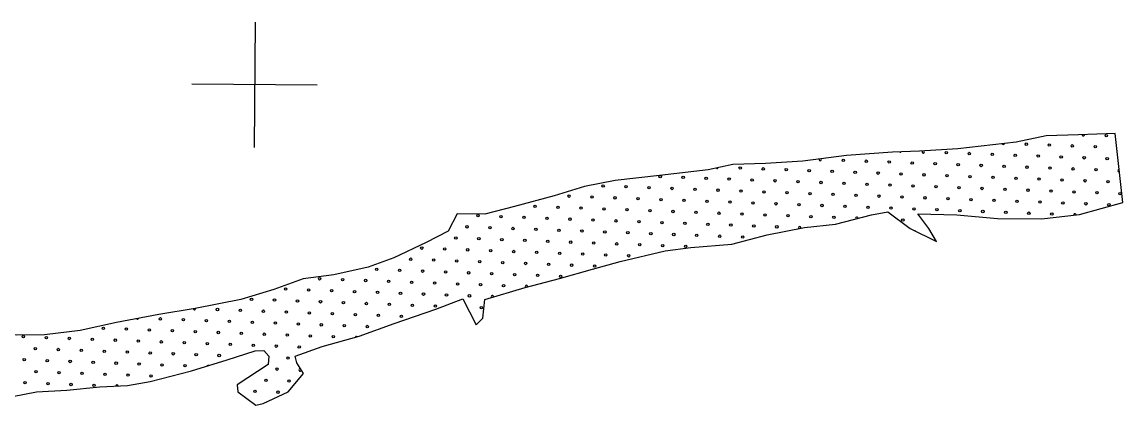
# Model space of a CAD drawing. Extents: x 1612280 to 1883141, y 560852 to 780851.
# Drawn here: x 1745083 to 1754739, y 665305 to 668748 of the extents above; entities that cross this region are included whole.
import ezdxf

# ---------------------------------------------------------------- set-up
doc = ezdxf.new("R2010")
doc.units = 0
for name, color, linetype in [('DESIGN - SCRATCH - User 1', 7, 'Continuous'), ('DESIGN - TRAFFIC CONTROL PERMANENT - Pavement Marking Text', 7, 'Continuous'), ('SURVEY - DRAINAGE - Bridge Hydraulic Data - Points - Locators', 7, 'Continuous')]:
    doc.layers.add(name, color=color, linetype=linetype)

msp = doc.modelspace()

# ---------------------------------------------------------------- linework, layer by layer
at = {"layer": 'DESIGN - SCRATCH - User 1'}
for points in [[(1752941.1, 667067.4), (1753280.8, 667058.3), (1753639.8, 667026.8), (1754025.6, 667022.3), (1754357.7, 667062.7), (1754739.1, 667166), (1754671.8, 667772.1), (1754348.7, 667758.7), (1754066, 667749.7), (1753801.3, 667695.8), (1753289.8, 667637.4), (1752954.6, 667615.1)], [(1752941.1, 667067.4), (1753280.8, 667058.3), (1753639.8, 667026.8), (1754025.6, 667022.3), (1754357.7, 667062.7), (1754739.1, 667166), (1754671.8, 667772.1), (1754348.7, 667758.7), (1754066, 667749.7), (1753801.3, 667695.8), (1753289.8, 667637.4), (1752954.6, 667615.1)], [(1752954.6, 667615.1), (1752716.8, 667606.1), (1752312.9, 667579.2), (1751931.6, 667529.8), (1751604, 667507.4), (1751316.8, 667498.4), (1751101.5, 667453.5), (1750675.2, 667404.1), (1750284.9, 667359.2), (1750015.6, 667305.3), (1749750.9, 667224.5), (1749400.9, 667130.2), (1749140.7, 667062.9), (1748900.1, 667067.6)], [(1752954.6, 667615.1), (1752716.8, 667606.1), (1752312.9, 667579.2), (1751931.6, 667529.8), (1751604, 667507.4), (1751316.8, 667498.4), (1751101.5, 667453.5), (1750675.2, 667404.1), (1750284.9, 667359.2), (1750015.6, 667305.3), (1749750.9, 667224.5), (1749400.9, 667130.2), (1749140.7, 667062.9), (1748900.1, 667067.6)], [(1748900.1, 667067.6), (1748819.3, 666915), (1748626.4, 666816.2), (1748343.7, 666681.5), (1748119.4, 666600.7), (1747818.7, 666533.3), (1747548.2, 666496.2)], [(1748900.1, 667067.6), (1748819.3, 666915), (1748626.4, 666816.2), (1748343.7, 666681.5), (1748119.4, 666600.7), (1747818.7, 666533.3), (1747548.2, 666496.2)], [(1749142.4, 666317.8), (1749495.2, 666420.8), (1749795.8, 666501.7), (1750087.4, 666582.5), (1750329.7, 666649.8), (1750724.6, 666744.1), (1750948.9, 666771), (1751307.9, 666802.5), (1751617.5, 666883.3), (1751945, 666946.1), (1752218.7, 666977.6), (1752532.8, 667058.4), (1752676.4, 667085.3), (1752873.8, 666937.2), (1753102.6, 666824.9), (1753035.3, 666937.2), (1752941.1, 667067.4)], [(1749142.4, 666317.8), (1749495.2, 666420.8), (1749795.8, 666501.7), (1750087.4, 666582.5), (1750329.7, 666649.8), (1750724.6, 666744.1), (1750948.9, 666771), (1751307.9, 666802.5), (1751617.5, 666883.3), (1751945, 666946.1), (1752218.7, 666977.6), (1752532.8, 667058.4), (1752676.4, 667085.3), (1752873.8, 666937.2), (1753102.6, 666824.9), (1753035.3, 666937.2), (1752941.1, 667067.4)], [(1747548.2, 666496.2), (1747291, 666404.3), (1747000.7, 666316), (1746600.2, 666238.8), (1746284.2, 666183.7), (1745913, 666113.8), (1745593.4, 666043.9), (1745281, 666007.2), (1745038.5, 666003.5), (1744829.1, 666010.8), (1744586.6, 665996.1), (1744344, 665930)], [(1747548.2, 666496.2), (1747291, 666404.3), (1747000.7, 666316), (1746600.2, 666238.8), (1746284.2, 666183.7), (1745913, 666113.8), (1745593.4, 666043.9), (1745281, 666007.2), (1745038.5, 666003.5), (1744829.1, 666010.8), (1744586.6, 665996.1), (1744344, 665930)], [(1747478.4, 665819.7), (1747715.5, 665904.7), (1748038.6, 665994.5), (1748348.2, 666106.8), (1748711.6, 666232.5), (1748949.4, 666322.3), (1749066.1, 666093.3), (1749124.4, 666151.7), (1749142.4, 666317.8)], [(1747478.4, 665819.7), (1747715.5, 665904.7), (1748038.6, 665994.5), (1748348.2, 666106.8), (1748711.6, 666232.5), (1748949.4, 666322.3), (1749066.1, 666093.3), (1749124.4, 666151.7), (1749142.4, 666317.8)], [(1744344, 665930), (1744421.2, 665304.9), (1744737.2, 665385.8), (1744998.1, 665466.7), (1745211.2, 665507.1), (1745475.8, 665521.8), (1745766.1, 665551.2), (1746008.6, 665562.3), (1746207, 665599), (1746570.8, 665691), (1746883.1, 665786.6), (1747129.3, 665867.5), (1747202.8, 665871.1), (1747246.9, 665819.7), (1747243.2, 665746.1), (1746971.3, 665569.6), (1746975, 665507.1), (1747133, 665389.5), (1747199.1, 665404.2), (1747415.9, 665507.1), (1747551.9, 665668.9), (1747493.1, 665760.8), (1747478.4, 665819.7)], [(1744344, 665930), (1744421.2, 665304.9), (1744737.2, 665385.8), (1744998.1, 665466.7), (1745211.2, 665507.1), (1745475.8, 665521.8), (1745766.1, 665551.2), (1746008.6, 665562.3), (1746207, 665599), (1746570.8, 665691), (1746883.1, 665786.6), (1747129.3, 665867.5), (1747202.8, 665871.1), (1747246.9, 665819.7), (1747243.2, 665746.1), (1746971.3, 665569.6), (1746975, 665507.1), (1747133, 665389.5), (1747199.1, 665404.2), (1747415.9, 665507.1), (1747551.9, 665668.9), (1747493.1, 665760.8), (1747478.4, 665819.7)]]:
    msp.add_lwpolyline(points, dxfattribs=at)
for centre in [(1751986.8, 667446.2), (1751986.8, 667446.2), (1752188.4, 667438.7), (1752188.4, 667438.7), (1752091.3, 667341.6), (1752091.3, 667341.6)]:
    msp.add_circle(centre, 10.6, dxfattribs=at)
msp.add_arc((1752083.8, 667543.2), 10.6, 151.20182, 43.55685, dxfattribs=at)
at = {"layer": 'DESIGN - TRAFFIC CONTROL PERMANENT - Pavement Marking Text'}
for centre in [(1754592.8, 667752.3), (1754592.8, 667752.3), (1753890.9, 667677.7), (1753890.9, 667677.7), (1754092.5, 667670.2), (1754092.5, 667670.2), (1754294.1, 667662.7), (1754294.1, 667662.7), (1754495.7, 667655.3), (1754495.7, 667655.3), (1752285.4, 667535.8), (1752285.4, 667535.8), (1752487.1, 667528.3), (1752487.1, 667528.3), (1752688.7, 667520.8), (1752688.7, 667520.8), (1752890.3, 667513.4), (1752890.3, 667513.4), (1753189, 667603), (1753189, 667603), (1753390.6, 667595.5), (1753390.6, 667595.5), (1753592.2, 667588.1), (1753592.2, 667588.1), (1753793.8, 667580.6), (1753793.8, 667580.6), (1753995.4, 667573.1), (1753995.4, 667573.1), (1754197, 667565.7), (1754197, 667565.7), (1754398.6, 667558.2), (1754398.6, 667558.2), (1754600.2, 667550.7), (1754600.2, 667550.7), (1751381.9, 667468.6), (1751381.9, 667468.6), (1751583.5, 667461.1), (1751583.5, 667461.1), (1751785.2, 667453.6), (1751785.2, 667453.6), (1752390, 667431.2), (1752390, 667431.2), (1752591.6, 667423.8), (1752591.6, 667423.8), (1752793.2, 667416.3), (1752793.2, 667416.3), (1753091.9, 667505.9), (1753091.9, 667505.9), (1753293.5, 667498.4), (1753293.5, 667498.4), (1753495.1, 667491), (1753495.1, 667491), (1753696.7, 667483.5), (1753696.7, 667483.5), (1753898.3, 667476), (1753898.3, 667476), (1754099.9, 667468.6), (1754099.9, 667468.6), (1754301.5, 667461.1), (1754301.5, 667461.1), (1754503.2, 667453.6), (1754503.2, 667453.6), (1750680, 667393.9), (1750680, 667393.9), (1750881.6, 667386.4), (1750881.6, 667386.4), (1751083.3, 667379), (1751083.3, 667379), (1751284.9, 667371.5), (1751284.9, 667371.5), (1751486.5, 667364), (1751486.5, 667364), (1751688.1, 667356.6), (1751688.1, 667356.6), (1751889.7, 667349.1), (1751889.7, 667349.1), (1752292.9, 667334.2), (1752292.9, 667334.2), (1752494.5, 667326.7), (1752494.5, 667326.7), (1752696.1, 667319.2), (1752696.1, 667319.2), (1752994.8, 667408.8), (1752994.8, 667408.8), (1753196.4, 667401.4), (1753196.4, 667401.4), (1753398, 667393.9), (1753398, 667393.9), (1753599.6, 667386.4), (1753599.6, 667386.4), (1753801.3, 667379), (1753801.3, 667379), (1754002.9, 667371.5), (1754002.9, 667371.5), (1754204.5, 667364), (1754204.5, 667364), (1754406.1, 667356.6), (1754406.1, 667356.6), (1754607.7, 667349.1), (1754607.7, 667349.1), (1749881.1, 667222.2), (1749881.1, 667222.2), (1750179.7, 667311.8), (1750179.7, 667311.8), (1750381.3, 667304.3), (1750381.3, 667304.3), (1750583, 667296.8), (1750583, 667296.8), (1750784.6, 667289.4), (1750784.6, 667289.4), (1750986.2, 667281.9), (1750986.2, 667281.9), (1751187.8, 667274.4), (1751187.8, 667274.4), (1751389.4, 667267), (1751389.4, 667267), (1751591, 667259.5), (1751591, 667259.5), (1751792.6, 667252), (1751792.6, 667252), (1751994.2, 667244.6), (1751994.2, 667244.6), (1752195.8, 667237.1), (1752195.8, 667237.1), (1752397.5, 667229.6), (1752397.5, 667229.6), (1752599.1, 667222.2), (1752599.1, 667222.2), (1752897.7, 667311.8), (1752897.7, 667311.8), (1753099.4, 667304.3), (1753099.4, 667304.3), (1753301, 667296.8), (1753301, 667296.8), (1753502.6, 667289.4), (1753502.6, 667289.4), (1753704.2, 667281.9), (1753704.2, 667281.9), (1753905.8, 667274.4), (1753905.8, 667274.4), (1754107.4, 667267), (1754107.4, 667267), (1754309, 667259.5), (1754309, 667259.5), (1754510.6, 667252), (1754510.6, 667252), (1754712.2, 667244.6), (1754712.2, 667244.6), (1749582.4, 667132.6), (1749582.4, 667132.6), (1750082.7, 667214.7), (1750082.7, 667214.7), (1750284.3, 667207.2), (1750284.3, 667207.2), (1750485.9, 667199.8), (1750485.9, 667199.8), (1750687.5, 667192.3), (1750687.5, 667192.3), (1750889.1, 667184.8), (1750889.1, 667184.8), (1751090.7, 667177.4), (1751090.7, 667177.4), (1751292.3, 667169.9), (1751292.3, 667169.9), (1751493.9, 667162.4), (1751493.9, 667162.4), (1751695.5, 667155), (1751695.5, 667155), (1751897.2, 667147.5), (1751897.2, 667147.5), (1752098.8, 667140), (1752098.8, 667140), (1752300.4, 667132.6), (1752300.4, 667132.6), (1752800.7, 667214.7), (1752800.7, 667214.7), (1753002.3, 667207.2), (1753002.3, 667207.2), (1753203.9, 667199.8), (1753203.9, 667199.8), (1753405.5, 667192.3), (1753405.5, 667192.3), (1753607.1, 667184.8), (1753607.1, 667184.8), (1753808.7, 667177.4), (1753808.7, 667177.4), (1754010.3, 667169.9), (1754010.3, 667169.9), (1754211.9, 667162.4), (1754211.9, 667162.4), (1754413.6, 667155), (1754413.6, 667155), (1754615.2, 667147.5), (1754615.2, 667147.5), (1749082.1, 667050.4), (1749082.1, 667050.4), (1749283.7, 667043), (1749283.7, 667043), (1749485.3, 667035.5), (1749485.3, 667035.5), (1749784, 667125.1), (1749784, 667125.1), (1749985.6, 667117.6), (1749985.6, 667117.6), (1750187.2, 667110.2), (1750187.2, 667110.2), (1750388.8, 667102.7), (1750388.8, 667102.7), (1750590.4, 667095.2), (1750590.4, 667095.2), (1750792, 667087.8), (1750792, 667087.8), (1750993.6, 667080.3), (1750993.6, 667080.3), (1751195.3, 667072.8), (1751195.3, 667072.8), (1751396.9, 667065.4), (1751396.9, 667065.4), (1751598.5, 667057.9), (1751598.5, 667057.9), (1751800.1, 667050.4), (1751800.1, 667050.4), (1752001.7, 667043), (1752001.7, 667043), (1752203.3, 667035.5), (1752203.3, 667035.5), (1752502, 667125.1), (1752502, 667125.1), (1752703.6, 667117.6), (1752703.6, 667117.6), (1752905.2, 667110.2), (1752905.2, 667110.2), (1753106.8, 667102.7), (1753106.8, 667102.7), (1753308.4, 667095.2), (1753308.4, 667095.2), (1753510, 667087.8), (1753510, 667087.8), (1753711.7, 667080.3), (1753711.7, 667080.3), (1753913.3, 667072.8), (1753913.3, 667072.8), (1754114.9, 667065.4), (1754114.9, 667065.4), (1748985, 666953.4), (1748985, 666953.4), (1749186.6, 666945.9), (1749186.6, 666945.9), (1749388.2, 666938.4), (1749388.2, 666938.4), (1749686.9, 667028), (1749686.9, 667028), (1749888.5, 667020.6), (1749888.5, 667020.6), (1750090.1, 667013.1), (1750090.1, 667013.1), (1750291.7, 667005.6), (1750291.7, 667005.6), (1750493.4, 666998.2), (1750493.4, 666998.2), (1750695, 666990.7), (1750695, 666990.7), (1750896.6, 666983.2), (1750896.6, 666983.2), (1751098.2, 666975.8), (1751098.2, 666975.8), (1751299.8, 666968.3), (1751299.8, 666968.3), (1751501.4, 666960.8), (1751501.4, 666960.8), (1751703, 666953.4), (1751703, 666953.4), (1752808.1, 667013.1), (1752808.1, 667013.1), (1748887.9, 666856.3), (1748887.9, 666856.3), (1749089.6, 666848.8), (1749089.6, 666848.8), (1749291.2, 666841.3), (1749291.2, 666841.3), (1749589.8, 666931), (1749589.8, 666931), (1749791.5, 666923.5), (1749791.5, 666923.5), (1749993.1, 666916), (1749993.1, 666916), (1750194.7, 666908.5), (1750194.7, 666908.5), (1750396.3, 666901.1), (1750396.3, 666901.1), (1750597.9, 666893.6), (1750597.9, 666893.6), (1750799.5, 666886.1), (1750799.5, 666886.1), (1751001.1, 666878.7), (1751001.1, 666878.7), (1751202.7, 666871.2), (1751202.7, 666871.2), (1751404.3, 666863.7), (1751404.3, 666863.7), (1748589.3, 666766.7), (1748589.3, 666766.7), (1748790.9, 666759.2), (1748790.9, 666759.2), (1748992.5, 666751.7), (1748992.5, 666751.7), (1749194.1, 666744.3), (1749194.1, 666744.3), (1749492.8, 666833.9), (1749492.8, 666833.9), (1749694.4, 666826.4), (1749694.4, 666826.4), (1749896, 666818.9), (1749896, 666818.9), (1750097.6, 666811.5), (1750097.6, 666811.5), (1750299.2, 666804), (1750299.2, 666804), (1750500.8, 666796.5), (1750500.8, 666796.5), (1750702.4, 666789.1), (1750702.4, 666789.1), (1750904, 666781.6), (1750904, 666781.6), (1748492.2, 666669.6), (1748492.2, 666669.6), (1748693.8, 666662.1), (1748693.8, 666662.1), (1748895.4, 666654.7), (1748895.4, 666654.7), (1749097, 666647.2), (1749097, 666647.2), (1749395.7, 666736.8), (1749395.7, 666736.8), (1749597.3, 666729.3), (1749597.3, 666729.3), (1749798.9, 666721.9), (1749798.9, 666721.9), (1750000.5, 666714.4), (1750000.5, 666714.4), (1750202.1, 666706.9), (1750202.1, 666706.9), (1750403.8, 666699.5), (1750403.8, 666699.5), (1748193.5, 666580), (1748193.5, 666580), (1748395.1, 666572.5), (1748395.1, 666572.5), (1748596.7, 666565.1), (1748596.7, 666565.1), (1748798.3, 666557.6), (1748798.3, 666557.6), (1748999.9, 666550.1), (1748999.9, 666550.1), (1749298.6, 666639.7), (1749298.6, 666639.7), (1749500.2, 666632.3), (1749500.2, 666632.3), (1749701.8, 666624.8), (1749701.8, 666624.8), (1749903.5, 666617.3), (1749903.5, 666617.3), (1750105.1, 666609.9), (1750105.1, 666609.9), (1747693.2, 666497.9), (1747693.2, 666497.9), (1747894.8, 666490.4), (1747894.8, 666490.4), (1748096.4, 666482.9), (1748096.4, 666482.9), (1748298, 666475.5), (1748298, 666475.5), (1748499.7, 666468), (1748499.7, 666468), (1748701.3, 666460.5), (1748701.3, 666460.5), (1748902.9, 666453.1), (1748902.9, 666453.1), (1749201.6, 666542.7), (1749201.6, 666542.7), (1749403.2, 666535.2), (1749403.2, 666535.2), (1749604.8, 666527.7), (1749604.8, 666527.7), (1749806.4, 666520.3), (1749806.4, 666520.3), (1747394.5, 666408.3), (1747394.5, 666408.3), (1747596.1, 666400.8), (1747596.1, 666400.8), (1747797.8, 666393.3), (1747797.8, 666393.3), (1747999.4, 666385.9), (1747999.4, 666385.9), (1748201, 666378.4), (1748201, 666378.4), (1748402.6, 666370.9), (1748402.6, 666370.9), (1748604.2, 666363.5), (1748604.2, 666363.5), (1748805.8, 666356), (1748805.8, 666356), (1749104.5, 666445.6), (1749104.5, 666445.6), (1749306.1, 666438.1), (1749306.1, 666438.1), (1747095.8, 666318.7), (1747095.8, 666318.7), (1747297.5, 666311.2), (1747297.5, 666311.2), (1747499.1, 666303.7), (1747499.1, 666303.7), (1747700.7, 666296.3), (1747700.7, 666296.3), (1747902.3, 666288.8), (1747902.3, 666288.8), (1748103.9, 666281.3), (1748103.9, 666281.3), (1748305.5, 666273.9), (1748305.5, 666273.9), (1748507.1, 666266.4), (1748507.1, 666266.4), (1748708.7, 666258.9), (1748708.7, 666258.9), (1749007.4, 666348.5), (1749007.4, 666348.5), (1746797.2, 666229), (1746797.2, 666229), (1746998.8, 666221.6), (1746998.8, 666221.6), (1747200.4, 666214.1), (1747200.4, 666214.1), (1747402, 666206.6), (1747402, 666206.6), (1747603.6, 666199.2), (1747603.6, 666199.2), (1747805.2, 666191.7), (1747805.2, 666191.7), (1748006.8, 666184.2), (1748006.8, 666184.2), (1748208.4, 666176.8), (1748208.4, 666176.8), (1748410, 666169.3), (1748410, 666169.3), (1749112, 666244), (1749112, 666244), (1745796.6, 666064.8), (1745796.6, 666064.8), (1746296.9, 666146.9), (1746296.9, 666146.9), (1746498.5, 666139.4), (1746498.5, 666139.4), (1746700.1, 666132), (1746700.1, 666132), (1746901.7, 666124.5), (1746901.7, 666124.5), (1747103.3, 666117), (1747103.3, 666117), (1747304.9, 666109.6), (1747304.9, 666109.6), (1747506.5, 666102.1), (1747506.5, 666102.1), (1747708.1, 666094.6), (1747708.1, 666094.6), (1747909.8, 666087.2), (1747909.8, 666087.2), (1748111.4, 666079.7), (1748111.4, 666079.7), (1745094.7, 665990.1), (1745094.7, 665990.1), (1745296.3, 665982.6), (1745296.3, 665982.6), (1745497.9, 665975.2), (1745497.9, 665975.2), (1745699.5, 665967.7), (1745699.5, 665967.7), (1745998.2, 666057.3), (1745998.2, 666057.3), (1746199.8, 666049.8), (1746199.8, 666049.8), (1746401.4, 666042.4), (1746401.4, 666042.4), (1746603, 666034.9), (1746603, 666034.9), (1746804.6, 666027.4), (1746804.6, 666027.4), (1747006.2, 666020), (1747006.2, 666020), (1747207.9, 666012.5), (1747207.9, 666012.5), (1747409.5, 666005), (1747409.5, 666005), (1747611.1, 665997.6), (1747611.1, 665997.6), (1747812.7, 665990.1), (1747812.7, 665990.1), (1745199.2, 665885.6), (1745199.2, 665885.6), (1745400.8, 665878.1), (1745400.8, 665878.1), (1745602.4, 665870.6), (1745602.4, 665870.6), (1745901.1, 665960.2), (1745901.1, 665960.2), (1746102.7, 665952.8), (1746102.7, 665952.8), (1746304.3, 665945.3), (1746304.3, 665945.3), (1746506, 665937.8), (1746506, 665937.8), (1746707.6, 665930.4), (1746707.6, 665930.4), (1746909.2, 665922.9), (1746909.2, 665922.9), (1747110.8, 665915.4), (1747110.8, 665915.4), (1747312.4, 665908), (1747312.4, 665908), (1747514, 665900.5), (1747514, 665900.5), (1745102.1, 665788.5), (1745102.1, 665788.5), (1745303.8, 665781), (1745303.8, 665781), (1745804, 665863.2), (1745804, 665863.2), (1746005.7, 665855.7), (1746005.7, 665855.7), (1746207.3, 665848.2), (1746207.3, 665848.2), (1746408.9, 665840.8), (1746408.9, 665840.8), (1746610.5, 665833.3), (1746610.5, 665833.3), (1746812.1, 665825.8), (1746812.1, 665825.8), (1747416.9, 665803.4), (1747416.9, 665803.4), (1745206.7, 665684), (1745206.7, 665684), (1745505.4, 665773.6), (1745505.4, 665773.6), (1745707, 665766.1), (1745707, 665766.1), (1745908.6, 665758.6), (1745908.6, 665758.6), (1746110.2, 665751.2), (1746110.2, 665751.2), (1746311.8, 665743.7), (1746311.8, 665743.7), (1746513.4, 665736.2), (1746513.4, 665736.2), (1747319.9, 665706.4), (1747319.9, 665706.4), (1745109.6, 665586.9), (1745109.6, 665586.9), (1745408.3, 665676.5), (1745408.3, 665676.5), (1745609.9, 665669), (1745609.9, 665669), (1745811.5, 665661.6), (1745811.5, 665661.6), (1746013.1, 665654.1), (1746013.1, 665654.1), (1746214.7, 665646.6), (1746214.7, 665646.6), (1747222.8, 665609.3), (1747222.8, 665609.3), (1747424.4, 665601.8), (1747424.4, 665601.8), (1745311.2, 665579.4), (1745311.2, 665579.4), (1745512.8, 665571.9), (1745512.8, 665571.9), (1745714.4, 665564.5), (1745714.4, 665564.5), (1747125.7, 665512.2), (1747125.7, 665512.2), (1747327.3, 665504.7), (1747327.3, 665504.7)]:
    msp.add_circle(centre, 10.6, dxfattribs=at)
for centre, start, end in [((1754391.2, 667759.8), 178.92972, 5.84437), ((1753689.3, 667685.1), 197.89883, 355.12115), ((1752785.7, 667617.9), 242.40262, 301.92436), ((1752987.3, 667610.5), 143.45021, 44.16746), ((1751180.3, 667476), 226.35369, 337.19943), ((1754704.8, 667446.2), 78.91071, 293.76069), ((1754316.5, 667057.9), 6.07609, 187.80196), ((1751904.6, 666945.9), 326.66797, 235.05685), ((1752404.9, 667028), 0.95261, 207.90477), ((1752912.7, 666908.5), 28.1598, 99.58274), ((1749507.7, 666430.7), 338.87507, 231.22046), ((1749209, 666341.1), 356.1723, 216.38612), ((1746595.6, 666236.5), 181.9031, 18.42933), ((1746095.3, 666154.4), 226.39716, 334.92463), ((1748014.3, 665982.6), 43.60627, 167.46282), ((1747013.7, 665818.4), 107.30822, 109.07169), ((1746715, 665728.8), 52.18752, 161.84734), ((1747521.5, 665698.9), 59.25322, 5.95151), ((1745916.1, 665557), 8.30156, 176.9044), ((1747230.3, 665407.7), 100.28477, 130.52004)]:
    msp.add_arc(centre, 10.6, start, end, dxfattribs=at)
at = {"layer": 'SURVEY - DRAINAGE - Bridge Hydraulic Data - Points - Locators'}
for p, q in [((1747126.6, 668747.7), (1747117.7, 667647.7)), ((1747126.6, 668747.7), (1747117.7, 667647.7)), ((1747672.1, 668193.2), (1746572.1, 668202.1)), ((1747672.1, 668193.2), (1746572.1, 668202.1))]:
    msp.add_line(p, q, dxfattribs=at)

doc.saveas('drawing.dxf')
